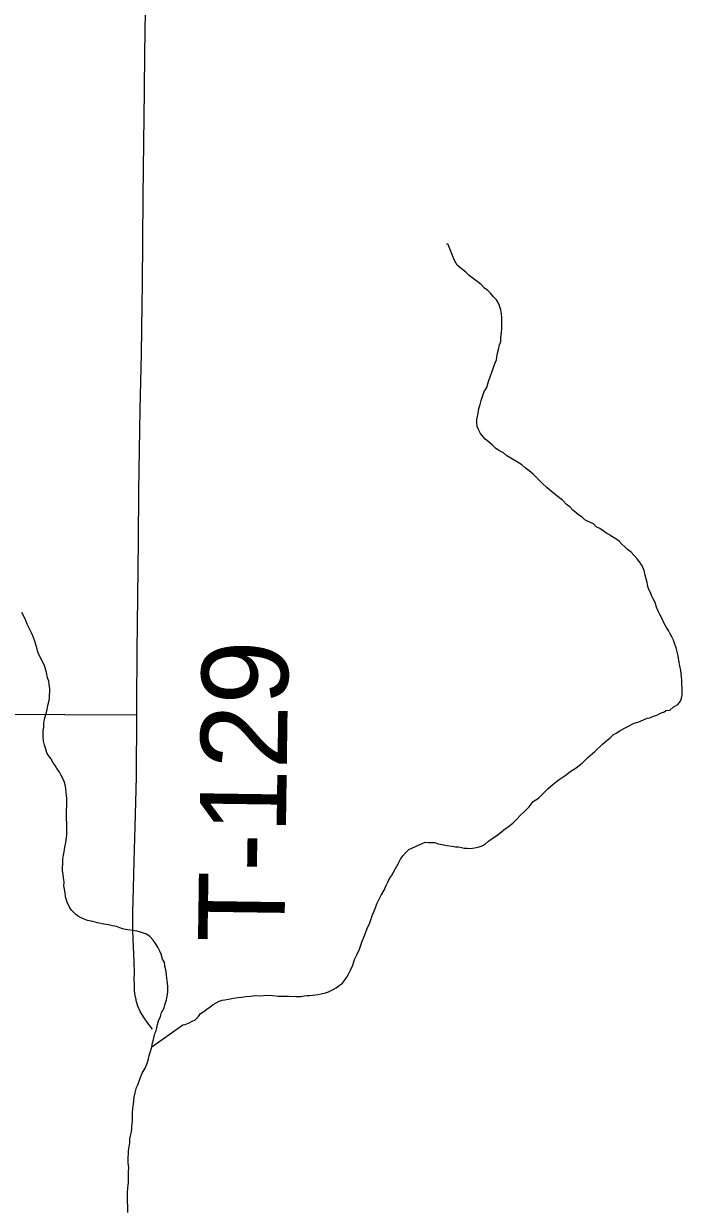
# Model space of a CAD drawing. Extents: x -17 to 88, y -5 to 22.
# Drawn here: x -14.055 to -13.621, y 19.416 to 20.195 of the extents above; entities that cross this region are included whole.
import ezdxf

# ---------------------------------------------------------------- set-up
doc = ezdxf.new("R2010")
doc.units = 0
for name, color, linetype in [('GM_X_Minor_River', 7, 'Continuous'), ('GM_X_Township_Road', 7, 'Continuous'), ('GM_X_Township_Road_Text', 7, 'Continuous')]:
    doc.layers.add(name, color=color, linetype=linetype)

msp = doc.modelspace()

# ---------------------------------------------------------------- linework, layer by layer
at = {"layer": 'GM_X_Minor_River'}
for points in [[(-13.72707, 19.90491), (-13.72933, 19.90647), (-13.73196, 19.90803), (-13.73422, 19.90921), (-13.73685, 19.91078), (-13.73909, 19.91272), (-13.74211, 19.9143), (-13.74436, 19.91586), (-13.74622, 19.91779), (-13.7481, 19.91935), (-13.75109, 19.92168), (-13.75406, 19.92553), (-13.75553, 19.92822), (-13.75626, 19.93013), (-13.7566, 19.93242), (-13.75655, 19.93469), (-13.75572, 19.93885), (-13.75528, 19.94189), (-13.75447, 19.94453), (-13.75366, 19.94717), (-13.75285, 19.94982), (-13.75165, 19.95321), (-13.75008, 19.95584), (-13.74886, 19.95961), (-13.74765, 19.96339), (-13.74605, 19.96754), (-13.74485, 19.97093), (-13.74365, 19.97395), (-13.74321, 19.97736), (-13.74239, 19.98076), (-13.74157, 19.98378), (-13.74077, 19.98604), (-13.74072, 19.9887), (-13.74028, 19.99173), (-13.74022, 19.99477), (-13.74017, 19.99743), (-13.74013, 19.9997), (-13.7401, 20.0016), (-13.74043, 20.00427), (-13.74076, 20.00693), (-13.74221, 20.01076), (-13.74368, 20.01344), (-13.74554, 20.01537), (-13.7474, 20.01769), (-13.74927, 20.01962), (-13.75152, 20.02118), (-13.75376, 20.0235), (-13.75638, 20.02545), (-13.75901, 20.0274), (-13.76163, 20.02935), (-13.76387, 20.03167), (-13.76687, 20.034), (-13.76948, 20.03633), (-13.77133, 20.0394), (-13.77423, 20.04705), (-13.77532, 20.04973), (-13.77607, 20.05012), (-13.77606, 20.0505)], [(-13.72215, 19.68), (-13.71942, 19.68337), (-13.71596, 19.68559), (-13.71324, 19.68857), (-13.70976, 19.69193), (-13.70628, 19.6949), (-13.70242, 19.69787), (-13.69857, 19.70045), (-13.69471, 19.70342), (-13.69125, 19.70563), (-13.6874, 19.7086), (-13.68352, 19.71232), (-13.67888, 19.71642), (-13.67385, 19.72126), (-13.67076, 19.72386), (-13.66883, 19.72534), (-13.6669, 19.72721), (-13.66459, 19.72868), (-13.66228, 19.73016), (-13.65306, 19.73492), (-13.65077, 19.73564), (-13.64885, 19.73636), (-13.64464, 19.73818), (-13.64273, 19.73853), (-13.64043, 19.73963), (-13.63813, 19.74034), (-13.63583, 19.74144), (-13.63392, 19.74216), (-13.632, 19.74327), (-13.62971, 19.7436), (-13.62739, 19.74546), (-13.62432, 19.7473), (-13.62275, 19.74955), (-13.62196, 19.75144), (-13.62154, 19.75333), (-13.6215, 19.7556), (-13.62146, 19.75788), (-13.62179, 19.76055), (-13.62174, 19.7632), (-13.62208, 19.76549), (-13.62238, 19.76967), (-13.62308, 19.77272), (-13.62378, 19.77615), (-13.6241, 19.7792), (-13.62481, 19.78187), (-13.62552, 19.78454), (-13.62661, 19.7876), (-13.62733, 19.78951), (-13.62843, 19.79181), (-13.62953, 19.79373), (-13.63063, 19.79603), (-13.63174, 19.79795), (-13.63358, 19.80102), (-13.63467, 19.8037), (-13.63614, 19.80638), (-13.63724, 19.80868), (-13.63833, 19.81136), (-13.63941, 19.81442), (-13.64051, 19.81672), (-13.64161, 19.81901), (-13.64233, 19.82093), (-13.64344, 19.82285), (-13.64416, 19.82476), (-13.64449, 19.82742), (-13.64592, 19.83239), (-13.64662, 19.83544), (-13.64808, 19.83888), (-13.64956, 19.84119), (-13.65104, 19.84311), (-13.65328, 19.84543), (-13.65515, 19.84737), (-13.65739, 19.84931), (-13.65926, 19.85086), (-13.66113, 19.85279), (-13.66299, 19.85473), (-13.66525, 19.85629), (-13.66788, 19.85786), (-13.66976, 19.85903), (-13.67164, 19.86021), (-13.67352, 19.86138), (-13.67577, 19.86294), (-13.67803, 19.86412), (-13.67989, 19.86605), (-13.68328, 19.86764), (-13.68554, 19.86882), (-13.68741, 19.87037), (-13.68967, 19.87193), (-13.69154, 19.87349), (-13.69341, 19.87504), (-13.69528, 19.87697), (-13.69752, 19.87891), (-13.70013, 19.88162), (-13.70313, 19.88395), (-13.70613, 19.88629), (-13.71025, 19.88978), (-13.71361, 19.89288), (-13.71659, 19.89598), (-13.71958, 19.89869), (-13.7222, 19.90102), (-13.72483, 19.90296), (-13.72707, 19.90491)], [(-14.0471, 19.7882), (-14.04819, 19.79125), (-14.04928, 19.79393), (-14.05074, 19.797), (-14.0522, 19.80006), (-14.05366, 19.80351), (-14.05586, 19.80773)], [(-13.96463, 19.54211), (-13.96382, 19.54475), (-13.96224, 19.54776), (-13.96183, 19.54965), (-13.96062, 19.55305), (-13.9602, 19.55532), (-13.95976, 19.55835), (-13.95972, 19.561), (-13.96003, 19.56443), (-13.96036, 19.56709), (-13.96069, 19.56975), (-13.96102, 19.5728), (-13.96173, 19.57509), (-13.96206, 19.57775), (-13.96317, 19.57967), (-13.96425, 19.58311), (-13.96497, 19.58503), (-13.96644, 19.58771), (-13.96792, 19.59002), (-13.9694, 19.59232), (-13.97163, 19.59464), (-13.97389, 19.5962), (-13.97767, 19.59741), (-13.97993, 19.59821), (-13.98297, 19.59865), (-13.986, 19.59909), (-13.98865, 19.59952), (-13.9913, 19.60032), (-13.99356, 19.60113), (-13.99622, 19.60156), (-13.99886, 19.60236), (-14.0019, 19.6028), (-14.00607, 19.60364), (-14.00909, 19.60445), (-14.0125, 19.60528), (-14.0159, 19.60648), (-14.01816, 19.60766), (-14.02004, 19.60883), (-14.02302, 19.61192), (-14.02451, 19.61385), (-14.02596, 19.6173), (-14.02669, 19.61921), (-14.02703, 19.62111), (-14.02737, 19.6234), (-14.02771, 19.62568), (-14.02804, 19.62797), (-14.02799, 19.63063), (-14.02832, 19.63329), (-14.02866, 19.63557), (-14.029, 19.63786), (-14.02896, 19.64014), (-14.02891, 19.64242), (-14.02886, 19.64545), (-14.02843, 19.6481), (-14.02801, 19.65037), (-14.02757, 19.6534), (-14.02675, 19.65643), (-14.02632, 19.65946), (-14.02627, 19.66173), (-14.02622, 19.66477), (-14.02615, 19.66857), (-14.02644, 19.67275), (-14.0262, 19.68566), (-14.02652, 19.68908), (-14.02684, 19.69212), (-14.02718, 19.69441), (-14.0279, 19.6967), (-14.029, 19.699), (-14.0301, 19.70092), (-14.0312, 19.70322), (-14.03269, 19.70514), (-14.03379, 19.70706), (-14.03527, 19.70899), (-14.03675, 19.71167), (-14.03823, 19.7136), (-14.03933, 19.71552), (-14.04005, 19.71781), (-14.04076, 19.72048), (-14.04147, 19.72315), (-14.0418, 19.7262), (-14.04173, 19.72962), (-14.0413, 19.73264), (-14.04126, 19.73492), (-14.04083, 19.73757), (-14.04001, 19.7406), (-14.03919, 19.744), (-14.03876, 19.74665), (-14.03795, 19.74891), (-14.03753, 19.75118), (-14.03749, 19.75346), (-14.03745, 19.75536), (-14.03741, 19.75764), (-14.03774, 19.7603), (-14.03808, 19.76258), (-14.03879, 19.76488), (-14.03949, 19.76831), (-14.04093, 19.77289), (-14.04313, 19.77711), (-14.04495, 19.78132), (-14.04602, 19.78514), (-14.0471, 19.7882)], [(-13.97033, 19.52209), (-13.94991, 19.53652), (-13.94838, 19.53687), (-13.94609, 19.53759), (-13.94378, 19.53906), (-13.94186, 19.53978), (-13.93954, 19.54202), (-13.93836, 19.5439), (-13.93606, 19.54537), (-13.93413, 19.54686), (-13.93182, 19.54833), (-13.92989, 19.54982), (-13.92797, 19.55092), (-13.92605, 19.55202), (-13.92413, 19.55275), (-13.92222, 19.55309), (-13.91994, 19.55343), (-13.9165, 19.55412), (-13.91383, 19.55445), (-13.91117, 19.55478), (-13.9085, 19.55511), (-13.90545, 19.55544), (-13.9024, 19.55576), (-13.8986, 19.55569), (-13.89479, 19.556), (-13.89099, 19.55593), (-13.8872, 19.55548), (-13.88378, 19.55541), (-13.88036, 19.55535), (-13.87542, 19.55526), (-13.87238, 19.5552), (-13.87009, 19.55554), (-13.86818, 19.55588), (-13.86628, 19.55585), (-13.86095, 19.55651), (-13.85904, 19.55685), (-13.85599, 19.55756), (-13.85407, 19.55828), (-13.851, 19.55974), (-13.84908, 19.56085), (-13.84715, 19.56233), (-13.84522, 19.56381), (-13.84367, 19.56568), (-13.8421, 19.56793), (-13.84093, 19.56981), (-13.83974, 19.57244), (-13.83815, 19.57583), (-13.83694, 19.57961), (-13.83536, 19.583), (-13.83378, 19.58638), (-13.83217, 19.59091), (-13.83018, 19.59581), (-13.82858, 19.59996), (-13.82699, 19.60372), (-13.82538, 19.60825), (-13.82379, 19.61202), (-13.82219, 19.61655), (-13.82061, 19.61956), (-13.81943, 19.62181), (-13.81746, 19.62519), (-13.81626, 19.62821), (-13.81508, 19.63047), (-13.8139, 19.63272), (-13.81272, 19.6346), (-13.81155, 19.63648), (-13.80997, 19.63948), (-13.8084, 19.64249), (-13.80682, 19.6455), (-13.80526, 19.64775), (-13.80331, 19.65), (-13.80138, 19.65186), (-13.79256, 19.65587), (-13.79064, 19.65659), (-13.78836, 19.65655), (-13.78608, 19.65651), (-13.78418, 19.65647), (-13.78191, 19.65567), (-13.77926, 19.65525), (-13.77661, 19.65443), (-13.77282, 19.65398), (-13.77055, 19.65356), (-13.76865, 19.65353), (-13.76676, 19.65311), (-13.76486, 19.6527), (-13.76296, 19.65266), (-13.76068, 19.65262), (-13.75801, 19.65295), (-13.75496, 19.65365), (-13.75304, 19.65438), (-13.75112, 19.65548), (-13.7488, 19.65734), (-13.74649, 19.65919), (-13.74418, 19.66067), (-13.74148, 19.66252), (-13.73878, 19.66475), (-13.7357, 19.66697), (-13.733, 19.66919), (-13.73067, 19.67143), (-13.72795, 19.67442), (-13.72486, 19.6774), (-13.72215, 19.68)], [(-13.98605, 19.41301), (-13.98598, 19.41681), (-13.98629, 19.42061), (-13.98624, 19.42327), (-13.98618, 19.42631), (-13.98613, 19.42934), (-13.98568, 19.43275), (-13.98562, 19.43617), (-13.98555, 19.43959), (-13.9855, 19.44262), (-13.98582, 19.44567), (-13.98575, 19.44946), (-13.98571, 19.45174), (-13.98567, 19.45364), (-13.98524, 19.45629), (-13.98481, 19.45894), (-13.98476, 19.4616), (-13.98435, 19.46349), (-13.98393, 19.46538), (-13.98351, 19.46765), (-13.98347, 19.46993), (-13.98302, 19.47334), (-13.98297, 19.47599), (-13.98292, 19.47865), (-13.98287, 19.48169), (-13.98244, 19.48434), (-13.98197, 19.48889), (-13.98116, 19.49191), (-13.98033, 19.49531), (-13.97954, 19.49719), (-13.97834, 19.50021), (-13.97754, 19.50247), (-13.97673, 19.50474), (-13.97477, 19.50812), (-13.97358, 19.51075), (-13.97277, 19.5134), (-13.97195, 19.51642), (-13.97114, 19.51906), (-13.97033, 19.52209), (-13.9699, 19.52474), (-13.9691, 19.527), (-13.96868, 19.52889), (-13.96826, 19.53078), (-13.96747, 19.53267), (-13.96705, 19.53456), (-13.96663, 19.53683), (-13.96583, 19.53909), (-13.96463, 19.54211)]]:
    msp.add_lwpolyline(points, dxfattribs=at)
at = {"layer": 'GM_X_Township_Road'}
for points in [[(-13.98019, 19.74038), (-13.98017, 19.74241), (-13.98011, 19.74801), (-13.97996, 19.78218), (-13.97943, 19.81821), (-13.97904, 19.85486), (-13.97878, 19.88778), (-13.97785, 19.9412), (-13.97712, 19.97785), (-13.97658, 20.01014), (-13.97641, 20.0238), (-13.976, 20.08096), (-13.97577, 20.09959), (-13.97525, 20.13375), (-13.97507, 20.15115), (-13.9749, 20.17537), (-13.97442, 20.2033), (-13.97399, 20.23972)], [(-14.23179, 19.74158), (-14.21045, 19.74141), (-14.17254, 19.74134), (-14.1197, 19.7412), (-14.09049, 19.74098), (-14.07495, 19.74084), (-13.98019, 19.74038)], [(-13.96994, 19.53363), (-13.97297, 19.53757), (-13.9754, 19.54116), (-13.97796, 19.5454), (-13.97942, 19.54881), (-13.98029, 19.55177), (-13.98086, 19.55401), (-13.98142, 19.55692), (-13.98164, 19.55952), (-13.98177, 19.56378), (-13.98181, 19.56625), (-13.98178, 19.57133), (-13.98199, 19.57762), (-13.98222, 19.58339), (-13.98236, 19.58759), (-13.98255, 19.59309), (-13.98273, 19.59865), (-13.98286, 19.60423), (-13.98286, 19.61044), (-13.98234, 19.62649), (-13.98185, 19.64441), (-13.9813, 19.66676), (-13.98045, 19.69968), (-13.98019, 19.74038)]]:
    msp.add_lwpolyline(points, dxfattribs=at)

# ---------------------------------------------------------------- texts
at = {"layer": 'GM_X_Township_Road_Text'}
msp.add_text('T-129', height=0.056818, rotation=89.1963, dxfattribs=at).set_placement((-13.88315, 19.59052))

doc.saveas('drawing.dxf')
